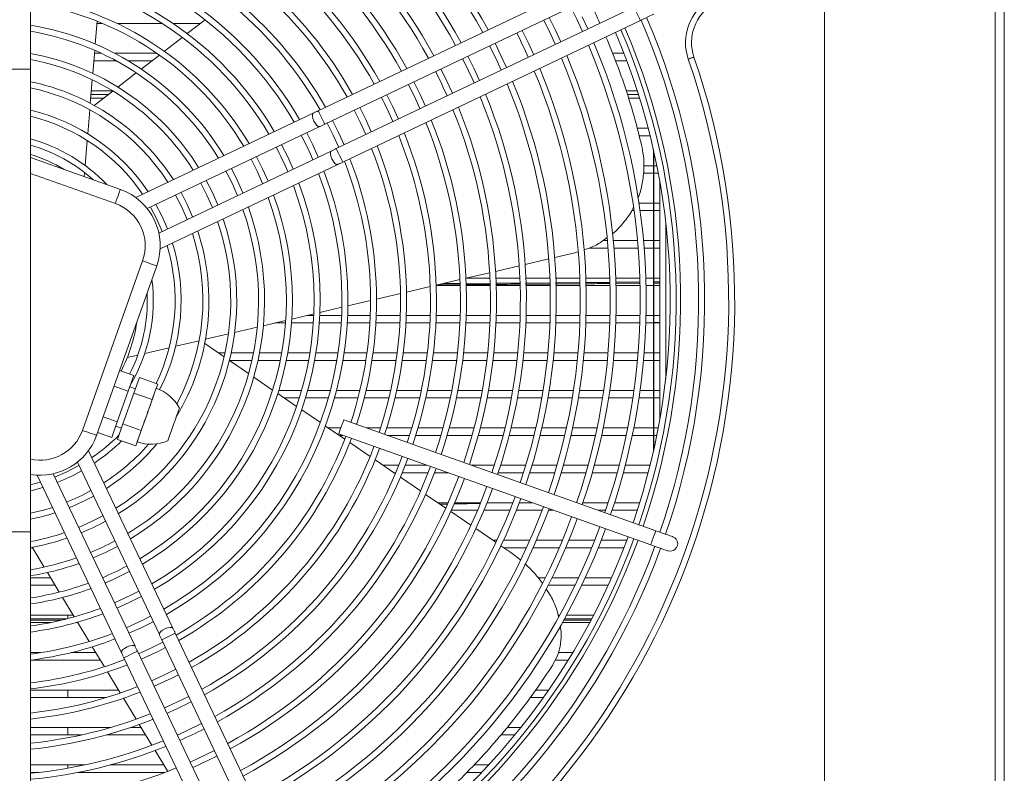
# Model space of a CAD drawing. Header units: millimetres. Extents: x -96593 to 66336, y -23969 to 7139.
# Tile 595 of 656: x 1974 to 2001, y 6269 to 6290. Entities that reach past the tile are written whole.
import ezdxf

# ---------------------------------------------------------------- set-up
doc = ezdxf.new("R2010")
doc.units = ezdxf.units.MM

# ---------------------------------------------------------------- blocks, each defined once
blk = doc.blocks.new('W_Z_TYLU')
at = {"color": 7, "linetype": 'Continuous', "lineweight": 13}
for p, q in [((348.088, 502.151), (348.088, 451.551)), ((348.088, 451.551), (348.088, 502.151)), ((348.388, 451.551), (348.388, 502.151)), ((315.888, 497.935), (315.888, 484.568)), ((342.388, 457.358), (342.388, 494.839)), ((335.427, 487.911), (325.494, 483.186)), ((325.708, 482.734), (335.642, 487.459)), ((336.029, 486.646), (326.095, 481.922)), ((334.49, 485.914), (334.3, 486.323)), ((318.053, 485.411), (318.117, 486.172)), ((318.288, 486.101), (318.111, 486.101)), ((320.278, 486.101), (318.777, 486.101)), ((321.561, 486.101), (320.643, 486.101)), ((321.715, 486.22), (321.12, 485.76)), ((326.31, 481.47), (336.243, 486.195)), ((333.397, 485.893), (333.2, 486.298)), ((332.494, 485.464), (332.296, 485.868)), ((333.586, 485.485), (333.397, 485.893)), ((320.956, 485.633), (320.357, 485.17)), ((331.591, 485.034), (331.393, 485.438)), ((332.683, 485.055), (332.494, 485.464)), ((317.97, 484.431), (318.035, 485.201)), ((318.026, 485.101), (318.254, 485.101)), ((318.704, 485.101), (320.107, 485.101)), ((320.191, 485.043), (319.587, 484.576)), ((330.688, 484.605), (330.49, 485.009)), ((331.78, 484.626), (331.591, 485.034)), ((335.314, 485.101), (335.697, 485.101)), ((318.748, 484.851), (318.005, 484.851)), ((319.944, 484.851), (319.151, 484.851)), ((335.792, 484.851), (335.415, 484.851)), ((315.888, 484.568), (312.888, 484.568)), ((315.888, 484.568), (315.888, 469.135)), ((319.42, 484.446), (318.809, 483.974)), ((329.785, 484.175), (329.586, 484.579)), ((330.876, 484.196), (330.688, 484.605)), ((317.886, 483.435), (317.952, 484.218)), ((328.882, 483.746), (328.683, 484.149)), ((329.973, 483.766), (329.785, 484.175)), ((317.911, 483.73), (318.494, 483.73)), ((317.921, 483.851), (318.626, 483.851)), ((318.64, 483.843), (318.019, 483.363)), ((327.979, 483.316), (327.78, 483.72)), ((329.07, 483.337), (328.882, 483.746)), ((335.767, 483.851), (336.14, 483.851)), ((335.809, 483.73), (336.178, 483.73)), ((318.327, 483.601), (317.9, 483.601)), ((336.218, 483.601), (335.85, 483.601)), ((317.8, 482.417), (317.867, 483.218)), ((325.325, 483.106), (319.4, 480.288)), ((327.076, 482.887), (326.876, 483.29)), ((328.166, 482.907), (327.979, 483.316)), ((326.173, 482.457), (325.973, 482.86)), ((327.263, 482.477), (327.076, 482.887)), ((319.786, 479.917), (325.54, 482.654)), ((325.309, 482.046), (325.109, 482.449)), ((326.359, 482.047), (326.173, 482.457)), ((336.137, 482.601), (336.503, 482.601)), ((317.71, 481.359), (317.781, 482.193)), ((324.472, 481.648), (324.27, 482.05)), ((325.495, 481.636), (325.309, 482.046)), ((336.566, 482.351), (336.201, 482.351)), ((325.926, 481.841), (320.172, 479.104)), ((336.676, 471.813), (336.676, 481.89)), ((336.688, 471.867), (336.688, 481.836)), ((315.888, 481.625), (318.889, 480.558)), ((320.217, 478.572), (326.141, 481.39)), ((323.634, 481.249), (323.432, 481.651)), ((324.657, 481.238), (324.472, 481.648)), ((318.721, 480.087), (315.888, 481.094)), ((317.679, 480.988), (317.691, 481.124)), ((322.796, 480.851), (322.593, 481.253)), ((323.818, 480.839), (323.634, 481.249)), ((336.676, 481.101), (336.341, 481.101)), ((336.36, 481.351), (336.676, 481.351)), ((336.688, 481.351), (336.791, 481.351)), ((336.839, 481.101), (336.688, 481.101)), ((321.958, 480.452), (321.754, 480.854)), ((322.979, 480.44), (322.796, 480.851)), ((336.888, 480.838), (336.888, 472.865)), ((321.12, 480.054), (320.915, 480.454)), ((322.141, 480.041), (321.958, 480.452)), ((336.197, 480.101), (336.676, 480.101)), ((336.688, 480.101), (336.888, 480.101)), ((320.283, 479.655), (320.075, 480.055)), ((321.301, 479.642), (321.12, 480.054)), ((336.031, 479.851), (335.956, 479.851)), ((336.676, 479.851), (336.233, 479.851)), ((336.888, 479.851), (336.688, 479.851)), ((320.462, 479.242), (320.283, 479.655)), ((337.088, 479.469), (337.088, 474.234)), ((334.996, 478.851), (335.142, 478.851)), ((335.343, 478.851), (336.146, 478.851)), ((336.347, 478.851), (336.676, 478.851)), ((336.688, 478.851), (336.888, 478.851)), ((333.384, 478.287), (334.055, 478.444)), ((334.055, 478.444), (334.157, 478.476)), ((335.165, 478.601), (334.532, 478.601)), ((336.168, 478.601), (335.365, 478.601)), ((336.676, 478.601), (336.369, 478.601)), ((336.888, 478.601), (336.688, 478.601)), ((317.624, 472.518), (319.633, 478.172)), ((332.398, 478.056), (333.187, 478.241)), ((320.104, 478.004), (318.095, 472.351)), ((330.421, 477.593), (331.213, 477.779)), ((331.41, 477.825), (332.201, 478.01)), ((329.43, 477.361), (330.223, 477.547)), ((330.456, 477.601), (331.221, 477.601)), ((331.422, 477.601), (332.222, 477.601)), ((332.413, 477.435), (333.216, 477.442)), ((332.423, 477.601), (333.223, 477.601)), ((333.411, 477.443), (334.214, 477.45)), ((333.423, 477.601), (334.224, 477.601)), ((334.424, 477.601), (335.225, 477.601)), ((335.425, 477.601), (336.225, 477.601)), ((335.426, 477.459), (336.212, 477.467)), ((336.425, 477.601), (336.676, 477.601)), ((336.688, 477.601), (336.888, 477.601)), ((336.688, 477.471), (336.888, 477.473)), ((328.435, 477.129), (329.231, 477.315)), ((330.23, 477.351), (329.43, 477.351)), ((330.218, 477.381), (329.497, 477.377)), ((329.67, 477.418), (330.215, 477.421)), ((331.229, 477.387), (330.421, 477.383)), ((330.422, 477.422), (331.226, 477.427)), ((331.231, 477.351), (330.43, 477.351)), ((332.231, 477.351), (331.431, 477.351)), ((333.217, 477.402), (332.414, 477.396)), ((333.232, 477.351), (332.431, 477.351)), ((334.214, 477.41), (333.413, 477.404)), ((334.232, 477.351), (333.432, 477.351)), ((335.232, 477.351), (334.432, 477.351)), ((336.213, 477.427), (335.426, 477.42)), ((336.232, 477.351), (335.432, 477.351)), ((336.676, 477.351), (336.432, 477.351)), ((336.888, 477.433), (336.688, 477.431)), ((336.888, 477.351), (336.688, 477.351)), ((326.481, 476.671), (327.238, 476.848)), ((327.438, 476.895), (328.236, 477.082)), ((325.547, 476.453), (326.28, 476.624)), ((323.661, 476.011), (324.404, 476.185)), ((324.608, 476.233), (325.345, 476.405)), ((325.115, 476.351), (325.343, 476.351)), ((325.543, 476.351), (326.271, 476.351)), ((326.472, 476.351), (327.228, 476.351)), ((327.429, 476.351), (328.229, 476.351)), ((328.429, 476.351), (329.23, 476.351)), ((329.43, 476.351), (330.23, 476.351)), ((330.43, 476.351), (331.231, 476.351)), ((331.431, 476.351), (332.231, 476.351)), ((332.431, 476.351), (333.232, 476.351)), ((333.432, 476.351), (334.232, 476.351)), ((334.432, 476.351), (335.232, 476.351)), ((335.432, 476.351), (336.232, 476.351)), ((336.432, 476.351), (336.676, 476.351)), ((336.688, 476.351), (336.888, 476.351)), ((322.703, 475.787), (323.455, 475.963)), ((324.398, 476.101), (324.047, 476.101)), ((325.328, 476.101), (324.599, 476.101)), ((326.258, 476.101), (325.529, 476.101)), ((327.216, 476.101), (326.459, 476.101)), ((328.218, 476.101), (327.417, 476.101)), ((329.219, 476.101), (328.418, 476.101)), ((330.22, 476.101), (329.419, 476.101)), ((331.221, 476.101), (330.421, 476.101)), ((332.222, 476.101), (331.422, 476.101)), ((333.223, 476.101), (332.423, 476.101)), ((334.224, 476.101), (333.423, 476.101)), ((335.225, 476.101), (334.424, 476.101)), ((336.225, 476.101), (335.425, 476.101)), ((336.676, 476.101), (336.425, 476.101)), ((336.688, 476.114), (336.888, 476.119)), ((336.888, 476.101), (336.688, 476.101)), ((320.735, 475.326), (321.518, 475.51)), ((321.73, 475.559), (322.495, 475.738)), ((319.702, 475.084), (320.516, 475.275)), ((322.351, 474.968), (321.703, 475.411)), ((319.119, 474.948), (319.472, 475.031)), ((322.156, 475.101), (322.382, 475.101)), ((323.166, 474.412), (322.528, 474.848)), ((323.276, 474.851), (322.529, 474.851)), ((322.586, 475.101), (323.329, 475.101)), ((324.225, 474.851), (323.481, 474.851)), ((323.533, 475.101), (324.273, 475.101)), ((325.17, 474.851), (324.429, 474.851)), ((324.476, 475.101), (325.214, 475.101)), ((326.113, 474.851), (325.374, 474.851)), ((325.416, 475.101), (326.152, 475.101)), ((327.082, 474.851), (326.315, 474.851)), ((326.355, 475.101), (327.118, 475.101)), ((328.093, 474.851), (327.284, 474.851)), ((327.32, 475.101), (328.127, 475.101)), ((329.103, 474.851), (328.295, 474.851)), ((328.329, 475.101), (329.135, 475.101)), ((330.111, 474.851), (329.305, 474.851)), ((329.336, 475.101), (330.141, 475.101)), ((331.119, 474.851), (330.313, 474.851)), ((330.342, 475.101), (331.147, 475.101)), ((332.126, 474.851), (331.32, 474.851)), ((331.348, 475.101), (332.152, 475.101)), ((333.132, 474.851), (332.327, 474.851)), ((332.353, 475.101), (333.157, 475.101)), ((334.137, 474.851), (333.333, 474.851)), ((333.358, 475.101), (334.161, 475.101)), ((335.142, 474.851), (334.338, 474.851)), ((334.362, 475.101), (335.165, 475.101)), ((336.146, 474.851), (335.343, 474.851)), ((335.365, 475.101), (336.168, 475.101)), ((336.676, 474.851), (336.347, 474.851)), ((336.369, 475.101), (336.676, 475.101)), ((336.688, 475.101), (336.888, 475.101)), ((336.888, 474.851), (336.688, 474.851)), ((319.335, 474.347), (318.864, 474.515)), ((319.335, 474.347), (319.151, 473.831)), ((319.523, 474.281), (319.34, 473.764)), ((320.135, 474.063), (319.523, 474.281)), ((323.971, 473.863), (323.34, 474.294)), ((319.151, 473.831), (318.68, 473.998)), ((319.151, 473.831), (318.784, 472.797)), ((319.39, 473.906), (319.202, 473.973)), ((320.135, 474.063), (320.044, 473.804)), ((320.087, 473.924), (320.135, 474.063)), ((324.177, 473.851), (324.936, 473.851)), ((325.144, 473.851), (325.897, 473.851)), ((326.104, 473.851), (326.883, 473.851)), ((327.089, 473.851), (327.909, 473.851)), ((328.114, 473.851), (328.932, 473.851)), ((329.136, 473.851), (329.952, 473.851)), ((330.155, 473.851), (330.969, 473.851)), ((331.172, 473.851), (331.984, 473.851)), ((332.187, 473.851), (332.998, 473.851)), ((333.2, 473.851), (334.01, 473.851)), ((334.212, 473.851), (335.021, 473.851)), ((335.223, 473.851), (336.031, 473.851)), ((336.233, 473.851), (336.676, 473.851)), ((336.688, 473.851), (336.888, 473.851)), ((319.34, 473.764), (318.972, 472.73)), ((319.951, 473.546), (319.34, 473.764)), ((320.044, 473.804), (319.951, 473.546)), ((324.77, 473.319), (324.144, 473.745)), ((324.861, 473.601), (324.355, 473.601)), ((325.829, 473.601), (325.071, 473.601)), ((326.82, 473.601), (326.037, 473.601)), ((327.851, 473.601), (327.027, 473.601)), ((328.878, 473.601), (328.057, 473.601)), ((329.901, 473.601), (329.083, 473.601)), ((330.922, 473.601), (330.106, 473.601)), ((331.94, 473.601), (331.126, 473.601)), ((332.956, 473.601), (332.143, 473.601)), ((333.97, 473.601), (333.159, 473.601)), ((334.983, 473.601), (334.173, 473.601)), ((335.995, 473.601), (335.186, 473.601)), ((336.676, 473.601), (336.197, 473.601)), ((336.888, 473.601), (336.688, 473.601)), ((325.563, 472.778), (324.941, 473.202)), ((318.784, 472.797), (318.313, 472.964)), ((319.769, 473.029), (319.584, 472.513)), ((336.756, 469.168), (326.344, 472.868)), ((318.784, 472.797), (318.6, 472.28)), ((318.733, 472.654), (318.922, 472.587)), ((318.972, 472.73), (318.789, 472.213)), ((319.584, 472.513), (318.972, 472.73)), ((319.584, 472.513), (319.493, 472.254)), ((326.376, 472.223), (325.733, 472.662)), ((325.821, 472.601), (326.249, 472.601)), ((327.095, 472.601), (327.57, 472.601)), ((327.78, 472.601), (328.617, 472.601)), ((328.826, 472.601), (329.658, 472.601)), ((329.865, 472.601), (330.693, 472.601)), ((330.9, 472.601), (331.725, 472.601)), ((331.931, 472.601), (332.753, 472.601)), ((332.958, 472.601), (333.778, 472.601)), ((333.983, 472.601), (334.8, 472.601)), ((335.005, 472.601), (335.821, 472.601)), ((336.025, 472.601), (336.676, 472.601)), ((336.688, 472.601), (336.839, 472.601)), ((318.6, 472.28), (318.129, 472.448)), ((319.4, 471.996), (318.789, 472.213)), ((319.493, 472.254), (319.4, 471.996)), ((326.177, 472.397), (336.589, 468.697)), ((326.305, 472.351), (326.188, 472.351)), ((328.54, 472.351), (327.798, 472.351)), ((329.586, 472.351), (328.75, 472.351)), ((330.626, 472.351), (329.794, 472.351)), ((331.662, 472.351), (330.834, 472.351)), ((332.693, 472.351), (331.868, 472.351)), ((333.721, 472.351), (332.899, 472.351)), ((334.747, 472.351), (333.927, 472.351)), ((335.77, 472.351), (334.952, 472.351)), ((336.676, 472.351), (335.974, 472.351)), ((336.791, 472.351), (336.688, 472.351)), ((319.4, 471.996), (319.45, 472.134)), ((327.223, 471.646), (326.545, 472.107)), ((320.642, 465.914), (317.824, 471.839)), ((328.066, 471.07), (327.392, 471.53)), ((317.454, 471.454), (320.19, 465.699)), ((327.654, 471.351), (328.182, 471.351)), ((328.397, 471.351), (329.119, 471.351)), ((330.612, 471.351), (331.37, 471.351)), ((331.58, 471.351), (332.418, 471.351)), ((332.627, 471.351), (333.461, 471.351)), ((333.669, 471.351), (334.5, 471.351)), ((334.707, 471.351), (335.535, 471.351)), ((335.741, 471.351), (336.566, 471.351)), ((316.108, 471.023), (318.926, 465.098)), ((319.378, 465.313), (316.641, 471.067)), ((328.08, 471.101), (328.02, 471.101)), ((328.908, 470.496), (328.235, 470.955)), ((329.158, 471.101), (328.296, 471.101)), ((329.823, 471.101), (329.373, 471.101)), ((332.34, 471.101), (331.498, 471.101)), ((333.387, 471.101), (332.55, 471.101)), ((334.43, 471.101), (333.596, 471.101)), ((335.468, 471.101), (334.638, 471.101)), ((336.503, 471.101), (335.675, 471.101)), ((316.217, 470.794), (315.888, 470.704)), ((329.748, 469.923), (329.076, 470.381)), ((329.486, 470.101), (329.827, 470.101)), ((329.556, 470.054), (329.8, 470.058)), ((330.045, 470.101), (330.913, 470.101)), ((331.117, 470.084), (331.884, 470.101)), ((331.129, 470.101), (331.988, 470.101)), ((332.202, 470.101), (332.637, 470.101)), ((334.327, 470.101), (335.169, 470.101)), ((335.38, 470.101), (336.218, 470.101)), ((330.586, 469.351), (329.916, 469.809)), ((330.808, 469.851), (329.935, 469.851)), ((331.89, 469.851), (331.026, 469.851)), ((332.963, 469.851), (332.105, 469.851)), ((333.34, 469.851), (333.177, 469.851)), ((335.087, 469.851), (334.834, 469.851)), ((336.14, 469.851), (335.298, 469.851)), ((331.423, 468.781), (330.754, 469.237)), ((312.888, 469.135), (315.888, 469.135)), ((315.888, 469.135), (315.888, 455.768)), ((315.953, 468.601), (315.888, 468.601)), ((315.945, 468.614), (316.345, 467.953)), ((331.319, 468.851), (331.456, 468.851)), ((331.919, 468.442), (331.59, 468.666)), ((331.677, 468.851), (332.555, 468.851)), ((332.443, 468.601), (331.685, 468.601)), ((333.537, 468.601), (332.662, 468.601)), ((332.773, 468.851), (333.642, 468.851)), ((334.621, 468.601), (333.754, 468.601)), ((333.859, 468.851), (334.721, 468.851)), ((335.697, 468.601), (334.837, 468.601)), ((334.936, 468.851), (335.792, 468.851)), ((332.244, 468.191), (331.919, 468.442)), ((315.888, 467.601), (316.558, 467.601)), ((316.454, 467.773), (316.849, 467.119)), ((332.827, 467.601), (333.074, 467.601)), ((333.297, 467.601), (334.184, 467.601)), ((334.404, 467.601), (335.282, 467.601)), ((316.709, 467.351), (315.888, 467.351)), ((334.065, 467.351), (333.173, 467.351)), ((335.17, 467.351), (334.287, 467.351)), ((316.957, 466.941), (317.349, 466.293)), ((315.888, 466.351), (317.314, 466.351)), ((317.138, 466.351), (317.138, 466.236)), ((333.498, 466.351), (333.55, 466.351)), ((333.778, 466.351), (334.683, 466.351)), ((315.888, 466.222), (317.086, 466.222)), ((316.91, 466.179), (315.888, 466.179)), ((316.555, 466.101), (315.888, 466.101)), ((317.465, 466.101), (317.409, 466.101)), ((317.457, 466.115), (317.846, 465.471)), ((334.552, 466.101), (333.64, 466.101)), ((334.593, 466.179), (333.683, 466.179)), ((333.707, 466.222), (334.615, 466.222)), ((325.447, 455.812), (320.722, 465.746)), ((317.953, 465.295), (318.356, 464.629)), ((320.271, 465.531), (324.995, 455.597)), ((315.888, 465.101), (316.234, 465.101)), ((317.252, 465.101), (318.07, 465.101)), ((324.183, 455.211), (319.458, 465.144)), ((333.501, 465.101), (333.986, 465.101)), ((318.221, 464.851), (315.893, 464.851)), ((319.006, 464.93), (323.731, 454.996)), ((333.834, 464.851), (333.399, 464.851)), ((318.462, 464.453), (318.886, 463.752)), ((315.888, 463.851), (318.826, 463.851)), ((317.138, 463.851), (317.138, 463.601)), ((332.751, 463.851), (333.18, 463.851)), ((318.421, 463.601), (315.888, 463.601)), ((318.992, 463.577), (319.415, 462.878)), ((333.004, 463.601), (332.566, 463.601)), ((319.521, 462.703), (319.943, 462.006)), ((315.888, 462.601), (318.568, 462.601)), ((317.595, 462.351), (315.888, 462.351)), ((317.138, 462.601), (317.138, 462.351)), ((319.734, 462.351), (318.421, 462.351)), ((319.23, 462.601), (319.582, 462.601)), ((332.048, 462.351), (331.59, 462.351)), ((331.793, 462.601), (332.25, 462.601)), ((320.048, 461.832), (320.469, 461.137)), ((315.888, 461.351), (317.702, 461.351)), ((317.138, 461.351), (317.138, 461.242)), ((318.555, 461.351), (320.339, 461.351)), ((330.692, 461.351), (331.177, 461.351)), ((316.169, 461.101), (315.888, 461.101)), ((320.377, 461.101), (317.478, 461.101)), ((330.943, 461.101), (330.447, 461.101))]:
    blk.add_line(p, q, dxfattribs=at)
at = {"color": 7, "linetype": 'Continuous', "lineweight": 13, "flags": 128}
for points in [[(333.922, 486.641), (334.12, 486.237), (334.309, 485.829)], [(336.029, 486.646), (336.037, 486.629), (336.06, 486.58), (336.095, 486.507), (336.136, 486.421), (336.177, 486.334), (336.212, 486.261), (336.235, 486.212), (336.243, 486.195)], [(336.243, 486.195), (336.331, 486.237), (336.416, 486.277), (336.494, 486.314), (336.563, 486.347), (336.619, 486.374), (336.66, 486.393), (336.686, 486.406), (336.695, 486.41)], [(338.031, 484.975), (338.028, 484.973), (338.017, 484.97), (337.999, 484.964), (337.976, 484.956), (337.947, 484.946), (337.914, 484.935), (337.879, 484.922), (337.842, 484.91)], [(325.54, 482.654), (325.499, 482.656), (325.449, 482.692), (325.396, 482.757), (325.348, 482.84), (325.314, 482.929), (325.297, 483.011), (325.301, 483.073), (325.325, 483.106), (325.325, 483.106)], [(325.494, 483.186), (325.472, 483.176), (325.451, 483.165), (325.429, 483.155), (325.408, 483.145), (325.387, 483.135), (325.366, 483.125), (325.345, 483.115), (325.325, 483.106)], [(325.708, 482.734), (325.7, 482.752), (325.677, 482.801), (325.642, 482.874), (325.601, 482.96), (325.56, 483.047), (325.525, 483.12), (325.502, 483.169), (325.494, 483.186), (325.494, 483.186)], [(326.695, 483.204), (326.895, 482.801), (327.082, 482.391)], [(325.54, 482.654), (325.56, 482.664), (325.581, 482.674), (325.601, 482.684), (325.623, 482.694), (325.644, 482.704), (325.665, 482.714), (325.687, 482.724), (325.708, 482.734)], [(325.792, 482.774), (325.992, 482.371), (326.179, 481.961)], [(325.926, 481.841), (325.902, 481.809), (325.898, 481.747), (325.915, 481.665), (325.95, 481.576), (325.997, 481.492), (326.05, 481.428), (326.101, 481.392), (326.141, 481.39)], [(326.095, 481.922), (326.073, 481.911), (326.052, 481.901), (326.03, 481.891), (326.009, 481.881), (325.988, 481.871), (325.967, 481.861), (325.947, 481.851), (325.926, 481.841)], [(326.095, 481.922), (326.103, 481.904), (326.126, 481.856), (326.161, 481.782), (326.202, 481.696), (326.243, 481.609), (326.278, 481.536), (326.302, 481.487), (326.31, 481.47), (326.31, 481.47)], [(323.251, 481.565), (323.453, 481.163), (323.637, 480.753)], [(326.141, 481.39), (326.161, 481.4), (326.182, 481.409), (326.203, 481.419), (326.224, 481.429), (326.245, 481.439), (326.267, 481.45), (326.288, 481.46), (326.31, 481.47)], [(321.573, 480.767), (321.778, 480.366), (321.96, 479.955)], [(318.889, 480.558), (318.886, 480.549), (318.876, 480.523), (318.861, 480.479), (318.84, 480.42), (318.814, 480.349), (318.785, 480.268), (318.754, 480.179), (318.721, 480.087)], [(320.734, 480.368), (320.94, 479.968), (321.121, 479.556)], [(319.894, 479.969), (320.102, 479.569), (320.281, 479.156)], [(319.633, 478.172), (319.724, 478.139), (319.813, 478.108), (319.894, 478.079), (319.966, 478.053), (320.024, 478.032), (320.068, 478.017), (320.095, 478.007), (320.104, 478.004)], [(320.087, 473.924), (320.084, 473.917), (320.076, 473.894), (320.062, 473.856), (320.044, 473.804)], [(320.044, 473.804), (320.021, 473.739), (319.993, 473.662), (319.962, 473.574), (319.928, 473.477), (319.89, 473.372), (319.851, 473.261), (319.81, 473.146), (319.769, 473.029)], [(320.857, 473.256), (320.851, 473.239), (320.833, 473.189), (320.805, 473.108), (320.767, 473.003), (320.724, 472.88), (320.676, 472.745), (320.627, 472.609), (320.581, 472.479), (320.54, 472.364), (320.507, 472.27), (320.484, 472.204), (320.472, 472.17), (320.47, 472.166)], [(319.769, 473.029), (319.727, 472.912), (319.686, 472.798), (319.647, 472.687), (319.61, 472.582), (319.575, 472.484), (319.544, 472.396), (319.516, 472.319), (319.493, 472.254)], [(326.201, 472.466), (326.228, 472.542), (326.26, 472.633), (326.293, 472.723), (326.32, 472.799), (326.338, 472.85), (326.344, 472.868)], [(317.624, 472.518), (317.715, 472.485), (317.804, 472.454), (317.885, 472.425), (317.957, 472.4), (318.015, 472.379), (318.059, 472.363), (318.086, 472.354), (318.095, 472.351)], [(319.493, 472.254), (319.475, 472.202), (319.461, 472.165), (319.453, 472.142), (319.45, 472.134)], [(326.177, 472.397), (326.183, 472.415), (326.201, 472.466)], [(317.505, 471.345), (317.106, 471.137), (316.692, 470.958)], [(315.888, 470.498), (315.944, 470.512), (316.304, 470.611)], [(316.619, 469.948), (316.319, 469.858), (315.888, 469.753)], [(318.304, 469.666), (317.903, 469.462), (317.491, 469.28)], [(336.613, 468.766), (336.641, 468.843), (336.673, 468.933), (336.705, 469.023), (336.732, 469.099), (336.75, 469.15), (336.756, 469.168)], [(337.322, 468.967), (337.311, 468.971), (337.279, 468.983), (337.226, 469.001), (337.156, 469.026), (337.07, 469.057), (336.973, 469.091), (336.867, 469.129), (336.756, 469.168)], [(336.589, 468.697), (336.595, 468.715), (336.613, 468.766)], [(336.589, 468.697), (336.699, 468.658), (336.805, 468.62), (336.903, 468.586), (336.989, 468.555), (337.059, 468.53), (337.111, 468.512), (337.143, 468.5), (337.154, 468.496)], [(337.154, 468.496), (337.251, 468.482), (337.345, 468.506)], [(318.375, 467.421), (318.649, 467.542), (319.188, 467.808)], [(319.501, 467.15), (319.238, 467.016), (318.688, 466.763)], [(318.774, 466.583), (319.184, 466.768), (319.587, 466.969)], [(319.899, 466.311), (319.643, 466.181), (319.087, 465.925)], [(319.173, 465.744), (319.583, 465.93), (319.985, 466.131)], [(320.19, 465.699), (320.192, 465.74), (320.228, 465.79), (320.293, 465.844), (320.376, 465.891), (320.466, 465.926), (320.548, 465.942), (320.609, 465.938), (320.642, 465.914)], [(320.19, 465.699), (320.2, 465.679), (320.21, 465.659), (320.22, 465.638), (320.23, 465.617), (320.24, 465.595), (320.25, 465.574), (320.26, 465.552), (320.271, 465.531)], [(320.271, 465.531), (320.288, 465.539), (320.337, 465.562), (320.41, 465.597), (320.496, 465.638), (320.583, 465.679), (320.656, 465.714), (320.705, 465.737), (320.722, 465.746), (320.722, 465.746)], [(320.722, 465.746), (320.712, 465.767), (320.702, 465.789), (320.691, 465.81), (320.681, 465.831), (320.671, 465.853), (320.661, 465.873), (320.652, 465.894), (320.642, 465.914)], [(319.378, 465.313), (319.345, 465.337), (319.283, 465.341), (319.201, 465.324), (319.112, 465.29), (319.029, 465.242), (318.964, 465.189), (318.928, 465.138), (318.926, 465.098)], [(319.458, 465.144), (319.448, 465.166), (319.437, 465.187), (319.427, 465.209), (319.417, 465.23), (319.407, 465.251), (319.397, 465.272), (319.387, 465.293), (319.378, 465.313)], [(320.31, 465.447), (319.907, 465.247), (319.498, 465.061)], [(318.926, 465.098), (318.936, 465.078), (318.946, 465.057), (318.956, 465.036), (318.966, 465.015), (318.976, 464.994), (318.986, 464.973), (318.996, 464.951), (319.006, 464.93)], [(319.458, 465.144), (319.441, 465.136), (319.392, 465.113), (319.319, 465.078), (319.232, 465.037), (319.146, 464.996), (319.073, 464.961), (319.024, 464.938), (319.006, 464.93)], [(319.584, 464.88), (320.146, 465.14), (320.396, 465.267)], [(320.74, 464.544), (320.337, 464.344), (319.927, 464.157)], [(320.013, 463.976), (320.582, 464.24), (320.826, 464.363)], [(321.17, 463.64), (320.603, 463.364), (320.357, 463.254)], [(321.6, 462.737), (321.026, 462.458), (320.787, 462.35)], [(322.029, 461.833), (321.451, 461.553), (321.217, 461.447)]]:
    blk.add_lwpolyline(points, dxfattribs=at)
at = {"color": 7, "linetype": 'Continuous', "lineweight": 13}
for centre, radius, start, end in [((314.388, 476.851), 18.85, 28.3265, 69.6779), ((314.388, 476.851), 19.05, 28.2962, 69.6858), ((314.388, 476.851), 17.85, 28.4885, 69.6353), ((314.388, 476.851), 18.05, 28.4546, 69.6442), ((314.388, 476.851), 16.85, 28.6697, 69.5877), ((314.388, 476.851), 17.05, 28.6318, 69.5976), ((314.388, 476.851), 15.85, 28.8739, 69.534), ((314.388, 476.851), 16.05, 28.831, 69.5453), ((314.388, 476.851), 15.05, 29.0567, 69.486), ((314.388, 476.851), 14.85, 29.1056, 69.4732), ((314.388, 476.851), 14.05, 29.3147, 69.4182), ((314.388, 476.851), 13.85, 29.3708, 69.47), ((314.388, 476.851), 13.05, 29.6123, 69.3401), ((314.388, 476.851), 12.094, 29.943, 82.8754), ((314.388, 476.851), 11.894, 30.0189, 82.755), ((314.388, 476.851), 12.85, 29.6774, 69.323), ((314.388, 476.851), 11.166, 30.3182, 82.28), ((314.388, 476.851), 10.966, 30.4074, 82.1383), ((314.388, 476.851), 10.239, 30.7616, 81.5756), ((314.388, 476.851), 10.039, 30.868, 81.4065), ((339.45, 485.462), 1.7, 120.3307, 198.9613), ((339.45, 485.462), 1.5, 120.3307, 198.9613), ((314.388, 476.851), 9.311, 31.2939, 80.7292), ((314.388, 476.851), 20.85, 24.2011, 26.6744), ((314.388, 476.851), 23.8, 341.0396, 23.1501), ((314.388, 476.851), 24, 341.0346, 23.1692), ((314.388, 476.851), 9.111, 31.4229, 80.5238), ((314.388, 476.851), 19.85, 24.1388, 26.7367), ((314.388, 476.851), 22.85, 341.0646, 23.055), ((314.388, 476.851), 23.05, 341.0592, 23.0757), ((314.388, 476.851), 23.2, 341.0552, 23.0909), ((314.388, 476.851), 18.85, 24.0698, 26.8057), ((314.388, 476.851), 21.85, 341.0933, 22.9459), ((314.388, 476.851), 22.05, 341.0874, 22.9685), ((314.388, 476.851), 8.383, 31.9446, 79.6926), ((314.388, 476.851), 21.05, 341.1182, 22.8511), ((314.388, 476.851), 8.183, 32.1044, 79.4378), ((314.388, 476.851), 24.8, 301.9142, 18.9613), ((314.388, 476.851), 25, 301.9142, 18.9613), ((314.388, 476.851), 17.85, 23.9932, 26.8823), ((314.388, 476.851), 20.85, 341.111, 22.8263), ((314.388, 476.851), 16.85, 23.9074, 26.9681), ((314.388, 476.851), 19.85, 341.1594, 22.6946), ((314.388, 476.851), 20.05, 341.1522, 22.722), ((314.388, 476.851), 7.455, 32.7585, 78.3931), ((314.388, 476.851), 15.85, 23.8109, 27.0646), ((314.388, 476.851), 18.85, 341.1976, 22.549), ((314.388, 476.851), 19.05, 341.1897, 22.5793), ((314.388, 476.851), 7.255, 32.9614, 78.0686), ((314.388, 476.851), 18.05, 341.2313, 22.4208), ((314.388, 476.851), 14.85, 23.7013, 27.1742), ((314.388, 476.851), 17.85, 341.2087, 22.387), ((314.388, 476.851), 6.528, 33.8059, 76.7153), ((314.388, 476.851), 16.85, 341.2878, 22.2058), ((314.388, 476.851), 17.05, 341.2779, 22.2437), ((314.388, 476.851), 6.328, 34.0724, 76.2874), ((314.388, 476.851), 15.85, 341.3415, 22.0016), ((314.388, 476.851), 16.05, 341.3302, 22.0445), ((314.388, 476.851), 15.05, 341.3895, 21.8188), ((314.388, 476.851), 5.6, 43.6722, 74.4632), ((314.388, 476.851), 5.4, 48.2461, 73.8724), ((314.388, 476.851), 11.894, 23.2695, 27.606), ((314.388, 476.851), 14.85, 341.4023, 21.7699), ((314.388, 476.851), 5.1, 59.0729, 72.7888), ((314.388, 476.851), 10.966, 23.086, 27.7895), ((314.388, 476.851), 13.85, 341.472, 21.5047), ((314.388, 476.851), 14.05, 341.4573, 21.5608), ((314.388, 476.851), 12.85, 341.5525, 21.1981), ((314.388, 476.851), 13.05, 341.5354, 21.2632), ((314.388, 476.851), 11.894, 300.0189, 20.8566), ((314.388, 476.851), 12.094, 299.943, 20.9325), ((314.388, 476.851), 9.111, 22.6067, 28.2688), ((314.388, 476.851), 11.166, 300.3182, 20.5573), ((318.219, 478.674), 2, 340.4377, 70.4377), ((314.388, 476.851), 10.966, 300.4074, 20.4681), ((318.219, 478.674), 1.5, 340.4377, 70.4377), ((314.388, 476.851), 10.039, 300.868, 20.0075), ((314.388, 476.851), 10.239, 300.7616, 20.1139), ((314.388, 476.851), 9.111, 301.4229, 19.4526), ((314.388, 476.851), 9.311, 301.2939, 19.5816), ((314.388, 476.851), 8.183, 302.1044, 18.7711), ((314.388, 476.851), 8.383, 301.9446, 18.9309), ((314.388, 476.851), 7.455, 328.717, 18.117), ((314.388, 476.851), 7.255, 331.5995, 17.9141), ((314.388, 476.851), 6.528, 332.9091, 17.0696), ((314.388, 476.851), 6.328, 334.0588, 16.8031), ((314.388, 476.851), 5.6, 329.5937, 7.2032), ((314.388, 476.851), 5.4, 332.9571, 2.6294), ((314.388, 476.851), 5.1, 332.5143, 351.8026), ((319.618, 472.605), 1.4, 27.7056, 70.4377), ((316.21, 473.02), 1.5, 257.5906, 340.4377), ((316.21, 473.02), 2, 260.7251, 340.4377), ((314.388, 476.851), 6.328, 304.0724, 314.7008), ((314.388, 476.851), 12.85, 299.6774, 339.323), ((314.388, 476.851), 13.05, 299.6123, 339.3401), ((314.388, 476.851), 6.528, 303.8059, 314.0915), ((314.388, 476.851), 7.255, 302.9614, 318.6269), ((314.388, 476.851), 7.455, 302.7585, 320.0632), ((319.919, 473.453), 1.4, 250.4377, 293.1699), ((314.388, 476.851), 13.85, 299.3708, 339.4035), ((314.388, 476.851), 14.05, 299.3147, 339.4182), ((314.388, 476.851), 14.85, 299.1056, 339.4732), ((314.388, 476.851), 15.05, 299.0567, 339.486), ((314.388, 476.851), 15.85, 298.8739, 339.534), ((314.388, 476.851), 16.05, 298.831, 339.5453), ((314.388, 476.851), 6.528, 291.4848, 299.3907), ((314.388, 476.851), 16.85, 298.6697, 339.5877), ((314.388, 476.851), 17.05, 298.6318, 339.5976), ((314.388, 476.851), 17.85, 298.4885, 339.6353), ((314.388, 476.851), 18.05, 298.4546, 339.6442), ((314.388, 476.851), 7.255, 291.8818, 298.9936), ((314.388, 476.851), 7.455, 291.9774, 298.8981), ((314.388, 476.851), 18.85, 298.3265, 339.6779), ((314.388, 476.851), 19.05, 298.2962, 339.6858), ((314.388, 476.851), 19.85, 298.1809, 339.7161), ((314.388, 476.851), 20.05, 298.1535, 339.7233), ((314.388, 476.851), 7.455, 281.6069, 288.117), ((314.388, 476.851), 20.85, 298.0492, 339.7507), ((314.388, 476.851), 21.05, 298.0244, 339.7573), ((314.388, 476.851), 8.383, 292.3607, 298.5148), ((314.388, 476.851), 21.85, 297.9296, 339.7822), ((314.388, 476.851), 22.05, 297.907, 339.7881), ((314.388, 476.851), 8.383, 280.2265, 288.9309), ((314.388, 476.851), 8.183, 280.5622, 288.7711), ((314.388, 476.851), 22.85, 297.8205, 339.8109), ((314.388, 476.851), 23.05, 297.7998, 339.8163), ((337.238, 468.732), 0.25, 295.4377, 70.4377), ((314.388, 476.851), 9.111, 292.6067, 298.2688), ((314.388, 476.851), 9.311, 292.6675, 298.208), ((314.388, 476.851), 23.2, 297.7846, 339.8203), ((314.388, 476.851), 23.8, 297.7254, 339.8359), ((314.388, 476.851), 24, 297.7063, 339.8409), ((314.388, 476.851), 9.111, 279.4762, 289.4526), ((314.388, 476.851), 9.311, 279.2708, 289.5816), ((314.388, 476.851), 10.039, 292.8624, 298.007), ((314.388, 476.851), 10.039, 278.5935, 290.0075), ((314.388, 476.851), 10.239, 278.4244, 290.1139), ((314.388, 476.851), 10.966, 277.8617, 290.4681), ((314.388, 476.851), 11.166, 277.72, 290.5573), ((314.388, 476.851), 11.894, 277.245, 290.8566), ((314.388, 476.851), 12.094, 277.1513, 290.9325), ((314.388, 476.851), 12.85, 276.7033, 291.1981), ((314.388, 476.851), 13.05, 276.6001, 291.2632), ((314.388, 476.851), 13.85, 276.2174, 291.5047), ((314.388, 476.851), 14.05, 276.1285, 291.5608), ((314.388, 476.851), 15.05, 293.7244, 297.1511), ((314.388, 476.851), 14.85, 275.7972, 291.7699), ((314.388, 476.851), 15.05, 275.7199, 291.8188), ((314.388, 476.851), 16.05, 293.8312, 297.0443), ((314.388, 476.851), 15.85, 275.4303, 292.0016), ((314.388, 476.851), 16.05, 275.3624, 292.0445), ((314.388, 476.851), 17.05, 293.9254, 296.9501), ((314.388, 476.851), 16.85, 275.1072, 292.2058)]:
    blk.add_arc(centre, radius, start, end, dxfattribs=at)
for points, knots in [([(334.892, 486.101), (334.79, 486.334), (334.667, 486.614), (334.53, 486.874), (334.506, 486.919)], [0, 0, 0, 0, 0.829037, 1, 1, 1, 1]), ([(336.28, 482.044), (336.212, 482.318), (336.076, 482.866), (335.805, 483.768), (335.485, 484.705), (335.219, 485.347), (335.094, 485.648)], [0, 0, 0, 0, 0.218746, 0.438339, 0.736828, 1, 1, 1, 1]), ([(336.158, 480.278), (336.167, 480.298), (336.248, 480.469), (336.323, 480.821), (336.372, 481.274), (336.352, 481.686), (336.304, 481.925), (336.28, 482.044)], [0, 0, 0, 0, 0.037685, 0.315706, 0.593705, 0.796849, 1, 1, 1, 1]), ([(335.313, 479.081), (335.318, 479.084), (335.46, 479.186), (335.686, 479.453), (335.918, 479.75), (336.001, 479.936), (336.015, 479.967)], [0, 0, 0, 0, 0.014744, 0.464333, 0.911355, 1, 1, 1, 1]), ([(334.36, 478.541), (334.406, 478.555), (334.601, 478.614), (334.86, 478.744), (335.05, 478.888), (335.116, 478.938)], [0, 0, 0, 0, 0.16881, 0.709223, 1, 1, 1, 1]), ([(334.417, 477.451), (334.671, 477.453), (334.937, 477.455), (335.202, 477.457), (335.213, 477.457)], [0, 0, 0, 0, 0.959956, 1, 1, 1, 1]), ([(331.418, 477.428), (331.548, 477.429), (331.816, 477.43), (332.083, 477.433), (332.221, 477.434)], [0, 0, 0, 0, 0.484763, 1, 1, 1, 1]), ([(332.221, 477.394), (332.085, 477.393), (331.818, 477.391), (331.55, 477.389), (331.418, 477.389)], [0, 0, 0, 0, 0.508482, 1, 1, 1, 1]), ([(335.213, 477.418), (335.204, 477.418), (334.94, 477.415), (334.675, 477.413), (334.419, 477.411)], [0, 0, 0, 0, 0.033999, 1, 1, 1, 1]), ([(319.951, 473.546), (319.932, 473.492), (319.872, 473.32), (319.81, 473.147), (319.769, 473.029)], [0, 0, 0, 0, 0.313708, 1, 1, 1, 1]), ([(330.022, 470.062), (330.147, 470.064), (330.439, 470.069), (330.73, 470.076), (330.896, 470.079)], [0, 0, 0, 0, 0.429579, 1, 1, 1, 1]), ([(332.968, 467.428), (332.876, 467.549), (332.703, 467.776), (332.49, 467.972), (332.391, 468.064)], [0, 0, 0, 0, 0.53413, 1, 1, 1, 1]), ([(333.513, 466.297), (333.491, 466.385), (333.433, 466.616), (333.291, 466.933), (333.149, 467.15), (333.097, 467.23)], [0, 0, 0, 0, 0.279725, 0.732306, 1, 1, 1, 1]), ([(333.307, 464.673), (333.363, 464.772), (333.476, 464.971), (333.575, 465.321), (333.615, 465.666), (333.584, 465.904), (333.572, 466.001)], [0, 0, 0, 0, 0.254568, 0.509137, 0.800352, 1, 1, 1, 1]), ([(326.091, 457.635), (326.331, 457.784), (326.81, 458.083), (327.585, 458.62), (328.409, 459.242), (329.27, 459.964), (330.083, 460.718), (330.844, 461.495), (331.545, 462.283), (332.189, 463.079), (332.783, 463.88), (333.132, 464.408), (333.307, 464.673)], [0, 0, 0, 0, 0.075987, 0.152268, 0.255956, 0.359649, 0.466079, 0.572516, 0.678323, 0.784138, 0.892066, 1, 1, 1, 1])]:
    blk.add_open_spline(points, degree=3, knots=knots, dxfattribs=at)

msp = doc.modelspace()

# ---------------------------------------------------------------- block references
at = {"xscale": 0.8500000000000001, "yscale": 0.8500000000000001, "zscale": 0.8500000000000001}
msp.add_blockref('W_Z_TYLU', (1705.348, 5876.653), dxfattribs=at)

doc.saveas('drawing.dxf')
